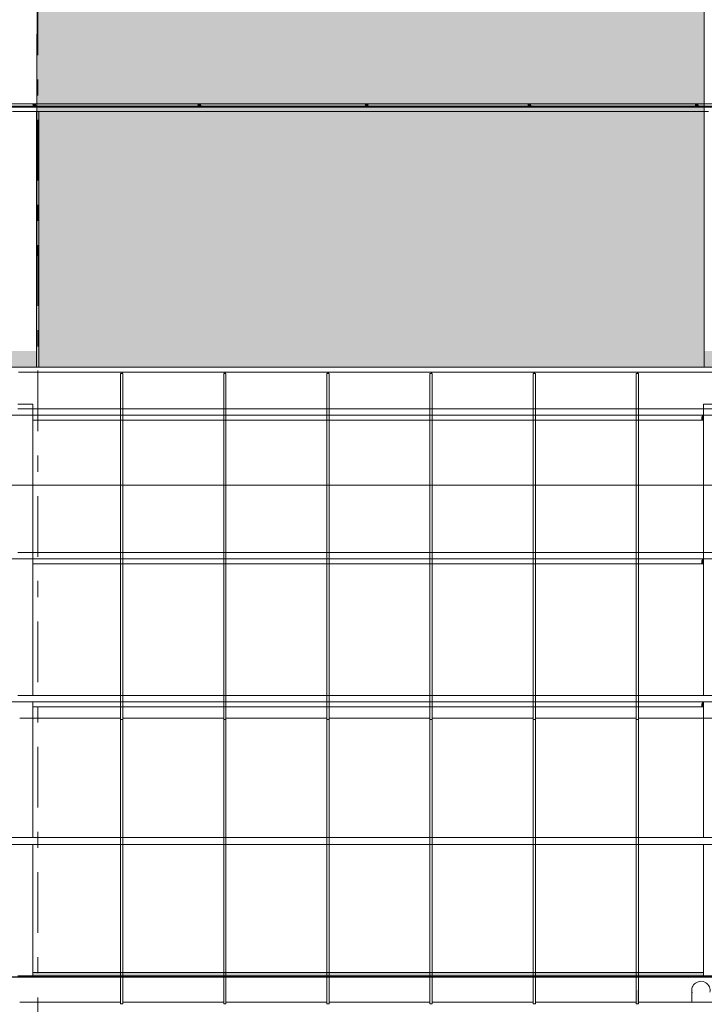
# Model space of a CAD drawing. Header units: millimetres. Extents: x 52659 to 1698020, y -10054 to 104697.
# Tile 290 of 363: x 291900 to 297873, y 20671 to 29259. Entities that reach past the tile are written whole.
import ezdxf

# ---------------------------------------------------------------- set-up
doc = ezdxf.new("R2010")
doc.units = ezdxf.units.MM
doc.header["$MEASUREMENT"] = 0
doc.linetypes.add('Tiretet', pattern=[1093.611073, 529.166651, -211.666656, 141.111112, -211.666656])
for name, color, linetype in [('00-00 JD', 7, 'Continuous'), ('02-06 Poutre.Construction', 7, 'Continuous'), ('05-02 Cotation 200ème 100ème.Cotations', 7, 'Continuous'), ('08-01 2D Dessin général.2D', 7, 'Continuous'), ('08-01 hachures', 7, 'Continuous'), ('A-FLOR-____-OTLN.Modèle IFC', 7, 'Continuous'), ('A-FLOR-HRAL-OTLN.Modèle IFC', 7, 'Continuous'), ('A-ROOF-____-OTLN.Modèle IFC', 7, 'Continuous'), ('S-BEAM-____-OTLN.Modèle IFC', 7, 'Continuous')]:
    doc.layers.add(name, color=color, linetype=linetype)
doc.styles.add('STYLE_GENERE_3', font='ARIALN.TTF')
doc.dimstyles.new('STYLE_GENERE__2', dxfattribs={"dimtxt": 200, "dimasz": 95, "dimexe": 0.18, "dimexo": 100, "dimgap": 0, "dimtad": 0, "dimlfac": 0.001, "dimzin": 0, "dimdsep": 46, "dimtxsty": 'STYLE_GENERE_3', "dimblk": 'ARROWHEAD_6', "dimblk1": 'ARROWHEAD_6', "dimblk2": 'ARROWHEAD_6', "dimcen": 0.09, "dimclrd": 7, "dimclre": 7, "dimclrt": 7, "dimazin": 0, "dimtfac": 1, "dimtdec": 4, "dimtmove": 0, "dimatfit": 3, "dimfxl": 1, "dimtolj": 1, "dimtzin": 0, "dimarcsym": 0})
doc.dimstyles.new('STYLE_GENERE__5', dxfattribs={"dimtxt": 200, "dimasz": 95, "dimexe": 0.18, "dimexo": 100, "dimgap": 0, "dimtad": 0, "dimtih": 1, "dimtoh": 1, "dimlfac": 0.001, "dimzin": 0, "dimdsep": 46, "dimtxsty": 'STYLE_GENERE_3', "dimblk": 'ARROWHEAD_6', "dimblk1": 'ARROWHEAD_6', "dimblk2": 'ARROWHEAD_6', "dimcen": 0.09, "dimclrd": 7, "dimclre": 7, "dimclrt": 7, "dimazin": 0, "dimtfac": 1, "dimtdec": 4, "dimtmove": 0, "dimatfit": 3, "dimfxl": 1, "dimtolj": 1, "dimtzin": 0, "dimarcsym": 0})

# ---------------------------------------------------------------- blocks, each defined once
blk = doc.blocks.new('*D844', base_point=(261781.6, 40089))
at = {"layer": '05-02 Cotation 200ème 100ème.Cotations', "color": 7, "linetype": 'Continuous', "lineweight": 25, "transparency": 16777216}
for p, q in [((267521.6, 25250.2), (267421.6, 25150.2)), ((347674.3, 25150.2), (347774.3, 25250.2))]:
    blk.add_line(p, q, dxfattribs=at)
at = {"layer": '05-02 Cotation 200ème 100ème.Cotations', "color": 7, "linetype": 'Continuous', "lineweight": 13, "transparency": 16777216}
for p, q in [((267471.6, 25106.5), (267471.6, 25294)), ((347724.3, 25106.5), (347724.3, 25294)), ((267471.6, 25200.2), (307285.1, 25200.2)), ((307910.8, 25200.2), (347724.3, 25200.2)), ((347724.3, 25200.2), (347799.3, 25200.2))]:
    blk.add_line(p, q, dxfattribs=at)
at = {"layer": '05-02 Cotation 200ème 100ème.Cotations', "color": 7, "lineweight": 9, "transparency": 16777216, "insert": (307309.9, 25100.2), "char_height": 200, "attachment_point": 7, "style": 'STYLE_GENERE_3'}
blk.add_mtext('\\A1;80,25', dxfattribs=at)
blk = doc.blocks.new('ARROWHEAD_6')
at = {"color": 0, "linetype": 'Continuous', "lineweight": 0}
for p, q in [((0, 0), (-1, 0)), ((-0.5, -0.5), (0.5, 0.5))]:
    blk.add_line(p, q, dxfattribs=at)
blk = doc.blocks.new('*D868', base_point=(261781.6, 40089))
at = {"layer": '05-02 Cotation 200ème 100ème.Cotations', "color": 7, "linetype": 'Continuous', "lineweight": 13, "transparency": 16777216}
for p, q in [((298781.6, 30599), (298594.1, 30599)), ((298687.8, 28663), (298687.8, 30599)), ((298687.8, 26229.2), (298687.8, 28165.2)), ((298781.6, 26229.2), (298594.1, 26229.2))]:
    blk.add_line(p, q, dxfattribs=at)
at = {"layer": '05-02 Cotation 200ème 100ème.Cotations', "color": 7, "linetype": 'Continuous', "lineweight": 25, "transparency": 16777216}
for p, q in [((298637.8, 30649), (298737.8, 30549)), ((298637.8, 26279.2), (298737.8, 26179.2))]:
    blk.add_line(p, q, dxfattribs=at)
at = {"layer": '05-02 Cotation 200ème 100ème.Cotations', "color": 7, "lineweight": 9, "transparency": 16777216, "char_height": 200, "attachment_point": 7, "rotation": 90, "style": 'STYLE_GENERE_3'}
for s, insert in [('\\A1;0,30', (298644.9, 30113.9)), ('\\A1;4,37', (298787.8, 28190.1))]:
    blk.add_mtext(s, dxfattribs=dict(at, insert=insert))
blk = doc.blocks.new('*D879', base_point=(261781.6, 40089))
at = {"layer": '05-02 Cotation 200ème 100ème.Cotations', "color": 7, "linetype": 'Continuous', "lineweight": 25, "transparency": 16777216}
for p, q in [((262121.6, 38651), (262021.6, 38551)), ((291946.6, 38651), (291846.6, 38551))]:
    blk.add_line(p, q, dxfattribs=at)
at = {"layer": '05-02 Cotation 200ème 100ème.Cotations', "color": 7, "linetype": 'Continuous', "lineweight": 13, "transparency": 16777216}
for p, q in [((262071.6, 38507.3), (262071.6, 38694.8)), ((291896.6, 38507.3), (291896.6, 38694.8)), ((262071.6, 38601), (276671.2, 38601)), ((277297, 38601), (291896.6, 38601))]:
    blk.add_line(p, q, dxfattribs=at)
at = {"layer": '05-02 Cotation 200ème 100ème.Cotations', "color": 7, "lineweight": 9, "transparency": 16777216, "char_height": 200, "attachment_point": 7, "style": 'STYLE_GENERE_3'}
for s, insert in [('\\A1;0,15', (291747.6, 38771)), ('\\A1;29,83', (276696.1, 38501))]:
    blk.add_mtext(s, dxfattribs=dict(at, insert=insert))
blk = doc.blocks.new('*D880', base_point=(261781.6, 40089))
at = {"layer": '05-02 Cotation 200ème 100ème.Cotations', "color": 7, "linetype": 'Continuous', "lineweight": 25, "transparency": 16777216}
for p, q in [((291946.6, 38651), (291846.6, 38551)), ((292096.6, 38651), (291996.6, 38551))]:
    blk.add_line(p, q, dxfattribs=at)
at = {"layer": '05-02 Cotation 200ème 100ème.Cotations', "color": 7, "linetype": 'Continuous', "lineweight": 13, "transparency": 16777216}
for p, q in [((291896.6, 38507.3), (291896.6, 38694.8)), ((292046.6, 38507.3), (292046.6, 38694.8)), ((291896.6, 38601), (292046.6, 38601))]:
    blk.add_line(p, q, dxfattribs=at)
blk = doc.blocks.new('*D895', base_point=(261781.6, 40089))
at = {"layer": '05-02 Cotation 200ème 100ème.Cotations', "color": 7, "linetype": 'Continuous', "lineweight": 13, "transparency": 16777216}
for p, q in [((291588.9, 26229.2), (291401.4, 26229.2)), ((291495.1, 23671.5), (291495.1, 26229.2)), ((291495.1, 20616.1), (291495.1, 23173.8)), ((291588.9, 20616.1), (291401.4, 20616.1))]:
    blk.add_line(p, q, dxfattribs=at)
at = {"layer": '05-02 Cotation 200ème 100ème.Cotations', "color": 7, "linetype": 'Continuous', "lineweight": 25, "transparency": 16777216}
for p, q in [((291445.1, 26279.2), (291545.1, 26179.2)), ((291445.1, 20666.1), (291545.1, 20566.1))]:
    blk.add_line(p, q, dxfattribs=at)
at = {"layer": '05-02 Cotation 200ème 100ème.Cotations', "color": 7, "lineweight": 9, "transparency": 16777216, "insert": (291595.1, 23198.6), "char_height": 200, "attachment_point": 7, "rotation": 90, "style": 'STYLE_GENERE_3'}
blk.add_mtext('\\A1;5,61', dxfattribs=at)
blk = doc.blocks.new('*D896', base_point=(261781.6, 40089))
at = {"layer": '05-02 Cotation 200ème 100ème.Cotations', "color": 7, "linetype": 'Continuous', "lineweight": 25, "transparency": 16777216}
for p, q in [((291545.1, 39749), (291445.1, 39849)), ((291445.1, 26279.2), (291545.1, 26179.2))]:
    blk.add_line(p, q, dxfattribs=at)
at = {"layer": '05-02 Cotation 200ème 100ème.Cotations', "color": 7, "linetype": 'Continuous', "lineweight": 13, "transparency": 16777216}
for p, q in [((291495.1, 39799), (291495.1, 39874)), ((291588.9, 39799), (291401.4, 39799)), ((291495.1, 33327), (291495.1, 39799)), ((291495.1, 26229.2), (291495.1, 32701.2)), ((291588.9, 26229.2), (291401.4, 26229.2))]:
    blk.add_line(p, q, dxfattribs=at)
at = {"layer": '05-02 Cotation 200ème 100ème.Cotations', "color": 7, "lineweight": 9, "transparency": 16777216, "insert": (291595.1, 32726.1), "char_height": 200, "attachment_point": 7, "rotation": 90, "style": 'STYLE_GENERE_3'}
blk.add_mtext('\\A1;13,57', dxfattribs=at)

msp = doc.modelspace()

# ---------------------------------------------------------------- hatches: boundary and pattern name
at = {"layer": '02-06 Poutre.Construction', "linetype": 'Continuous', "lineweight": 0, "true_color": 0xbfbfbf}
for points in [[(292776.347, 23168.223), (292779.78, 23168.223), (292779.78, 26171.975), (292789.78, 26171.975), (292789.78, 26184.777), (292776.345, 26184.777), (292776.345, 23168.582)], [(292789.78, 26171.975), (292798.593, 26171.975), (292796.406, 26184.777), (292789.78, 26184.777)], [(293676.347, 23168.223), (293679.78, 23168.223), (293679.78, 26171.975), (293689.78, 26171.975), (293689.78, 26184.777), (293676.345, 26184.777), (293676.345, 23168.582)], [(293689.78, 26171.975), (293698.593, 26171.975), (293696.406, 26184.777), (293689.78, 26184.777)], [(294576.347, 23168.223), (294579.78, 23168.223), (294579.78, 26171.975), (294589.78, 26171.975), (294589.78, 26184.777), (294576.345, 26184.777), (294576.345, 23168.582)], [(294589.78, 26171.975), (294598.593, 26171.975), (294596.406, 26184.777), (294589.78, 26184.777)], [(295476.347, 23168.223), (295479.78, 23168.223), (295479.78, 26171.975), (295489.78, 26171.975), (295489.78, 26184.777), (295476.345, 26184.777), (295476.345, 23168.582)], [(295489.78, 26184.777), (295489.78, 26171.975), (295498.593, 26171.975), (295496.406, 26184.777)], [(296376.347, 23168.223), (296379.78, 23168.223), (296379.78, 26171.976), (296389.78, 26171.975), (296389.78, 26184.777), (296376.345, 26184.777), (296376.345, 23168.582)], [(296389.78, 26184.777), (296389.78, 26171.975), (296398.592, 26171.975), (296396.406, 26184.777)], [(297276.347, 23168.223), (297279.78, 23168.223), (297279.78, 26171.975), (297289.78, 26171.975), (297289.78, 26184.777), (297276.345, 26184.777), (297276.345, 23168.582)], [(297289.78, 26184.777), (297289.78, 26171.975), (297298.593, 26171.975), (297296.406, 26184.777)], [(292776.349, 23016.643), (292779.78, 23016.643), (292779.78, 23168.223), (292776.347, 23168.223), (292776.347, 23016.995)], [(293676.349, 23016.643), (293679.78, 23016.643), (293679.78, 23168.223), (293676.347, 23168.223), (293676.347, 23016.995)], [(294576.349, 23016.643), (294579.78, 23016.643), (294579.78, 23168.223), (294576.347, 23168.223), (294576.347, 23016.995)], [(295476.349, 23016.643), (295479.78, 23016.643), (295479.78, 23168.223), (295476.347, 23168.223), (295476.347, 23016.995)], [(296376.347, 23016.995), (296376.349, 23016.643), (296379.78, 23016.643), (296379.78, 23168.223), (296376.347, 23168.223)], [(297276.349, 23016.643), (297279.78, 23016.643), (297279.78, 23168.223), (297276.347, 23168.223), (297276.347, 23016.995)], [(292776.351, 22863.144), (292779.78, 22863.144), (292779.78, 23016.643), (292776.349, 23016.643), (292776.349, 22863.487)], [(293676.351, 22863.144), (293679.78, 22863.144), (293679.78, 23016.643), (293676.349, 23016.643), (293676.349, 22863.487)], [(294576.351, 22863.144), (294579.78, 22863.144), (294579.78, 23016.643), (294576.349, 23016.643), (294576.349, 22863.487)], [(295476.351, 22863.144), (295479.78, 22863.144), (295479.78, 23016.643), (295476.349, 23016.643), (295476.349, 22863.487)], [(296376.349, 22863.487), (296376.351, 22863.144), (296379.78, 22863.144), (296379.78, 23016.643), (296376.349, 23016.643)], [(297276.351, 22863.144), (297279.78, 22863.144), (297279.78, 23016.643), (297276.349, 23016.643), (297276.349, 22863.487)], [(292776.351, 22708.37), (292776.353, 22708.037), (292779.78, 22708.037), (292779.78, 22854.271), (292779.78, 22863.144), (292776.351, 22863.144)], [(293676.351, 22708.37), (293676.353, 22708.037), (293679.78, 22708.037), (293679.78, 22854.271), (293679.78, 22863.144), (293676.351, 22863.144)], [(294576.351, 22708.37), (294576.353, 22708.037), (294579.78, 22708.037), (294579.78, 22854.271), (294579.78, 22863.144), (294576.351, 22863.144)], [(295476.351, 22708.37), (295476.353, 22708.037), (295479.78, 22708.037), (295479.78, 22854.271), (295479.78, 22863.144), (295476.351, 22863.144)], [(296376.351, 22708.37), (296376.353, 22708.037), (296379.78, 22708.037), (296379.78, 22854.271), (296379.78, 22863.144), (296376.351, 22863.144)], [(297276.351, 22708.37), (297276.353, 22708.037), (297279.78, 22708.037), (297279.78, 22854.271), (297279.78, 22863.144), (297276.351, 22863.144)], [(292776.353, 22551.958), (292776.355, 22551.633), (292779.78, 22551.633), (292779.78, 22708.037), (292776.353, 22708.037)], [(293676.353, 22551.958), (293676.355, 22551.633), (293679.78, 22551.633), (293679.78, 22708.037), (293676.353, 22708.037)], [(294576.353, 22551.958), (294576.355, 22551.633), (294579.78, 22551.633), (294579.78, 22708.037), (294576.353, 22708.037)], [(295476.353, 22551.958), (295476.355, 22551.633), (295479.78, 22551.633), (295479.78, 22708.037), (295476.353, 22708.037)], [(296376.353, 22551.958), (296376.355, 22551.633), (296379.78, 22551.633), (296379.78, 22708.037), (296376.353, 22708.037)], [(297276.353, 22551.958), (297276.355, 22551.633), (297279.78, 22551.633), (297279.78, 22708.037), (297276.353, 22708.037)], [(292776.355, 22394.567), (292776.357, 22394.249), (292779.78, 22394.249), (292779.78, 22551.633), (292776.355, 22551.633)], [(293676.357, 22394.249), (293679.78, 22394.249), (293679.78, 22551.633), (293676.355, 22551.633), (293676.355, 22394.567)], [(294576.355, 22394.567), (294576.357, 22394.249), (294579.78, 22394.249), (294579.78, 22551.633), (294576.355, 22551.633)], [(295476.355, 22394.567), (295476.357, 22394.249), (295479.78, 22394.249), (295479.78, 22551.633), (295476.355, 22551.633)], [(296376.355, 22394.567), (296376.357, 22394.249), (296379.78, 22394.249), (296379.78, 22551.633), (296376.355, 22551.633)], [(297276.357, 22394.249), (297279.78, 22394.249), (297279.78, 22551.633), (297276.355, 22551.633), (297276.355, 22394.567)], [(292776.357, 22236.514), (292776.359, 22236.203), (292779.78, 22236.203), (292779.78, 22394.249), (292776.357, 22394.249)], [(293676.357, 22236.514), (293676.359, 22236.203), (293679.78, 22236.203), (293679.78, 22394.249), (293676.357, 22394.249)], [(294576.357, 22236.514), (294576.359, 22236.203), (294579.78, 22236.203), (294579.78, 22394.249), (294576.357, 22394.249)], [(295476.357, 22236.514), (295476.359, 22236.203), (295479.78, 22236.203), (295479.78, 22394.249), (295476.357, 22394.249)], [(296376.357, 22236.514), (296376.359, 22236.203), (296379.78, 22236.203), (296379.78, 22394.249), (296376.357, 22394.249)], [(297276.357, 22236.514), (297276.359, 22236.203), (297279.78, 22236.203), (297279.78, 22394.249), (297276.357, 22394.249)], [(292776.359, 22078.118), (292776.361, 22077.814), (292779.78, 22077.814), (292779.78, 22236.203), (292776.359, 22236.203)], [(293676.359, 22078.118), (293676.361, 22077.814), (293679.78, 22077.814), (293679.78, 22236.203), (293676.359, 22236.203)], [(294576.359, 22078.118), (294576.361, 22077.814), (294579.78, 22077.814), (294579.78, 22236.203), (294576.359, 22236.203)], [(295476.359, 22078.118), (295476.361, 22077.814), (295479.78, 22077.814), (295479.78, 22236.203), (295476.359, 22236.203)], [(296376.359, 22078.118), (296376.361, 22077.814), (296379.78, 22077.814), (296379.78, 22236.203), (296376.359, 22236.203)], [(297276.359, 22078.118), (297276.361, 22077.814), (297279.78, 22077.814), (297279.78, 22236.203), (297276.359, 22236.203)], [(292776.361, 21919.698), (292776.363, 21919.401), (292779.78, 21919.401), (292779.78, 22077.814), (292776.361, 22077.814)], [(293676.361, 21919.698), (293676.363, 21919.401), (293679.78, 21919.401), (293679.78, 22077.814), (293676.361, 22077.814)], [(294576.361, 21919.698), (294576.363, 21919.401), (294579.78, 21919.401), (294579.78, 22077.814), (294576.361, 22077.814)], [(295476.361, 21919.698), (295476.363, 21919.401), (295479.78, 21919.401), (295479.78, 22077.814), (295476.361, 22077.814)], [(296376.361, 21919.698), (296376.363, 21919.401), (296379.78, 21919.401), (296379.78, 22077.814), (296376.361, 22077.814)], [(297276.361, 21919.698), (297276.363, 21919.401), (297279.78, 21919.401), (297279.78, 22077.814), (297276.361, 22077.814)], [(292776.363, 21761.575), (292776.364, 21761.285), (292779.78, 21761.285), (292779.78, 21919.401), (292776.363, 21919.401)], [(293676.363, 21761.575), (293676.364, 21761.285), (293679.78, 21761.285), (293679.78, 21919.401), (293676.363, 21919.401)], [(294576.363, 21761.575), (294576.364, 21761.285), (294579.78, 21761.285), (294579.78, 21919.401), (294576.363, 21919.401)], [(295476.363, 21761.575), (295476.364, 21761.285), (295479.78, 21761.285), (295479.78, 21919.401), (295476.363, 21919.401)], [(296376.363, 21761.575), (296376.364, 21761.285), (296379.78, 21761.285), (296379.78, 21919.401), (296376.363, 21919.401)], [(297276.363, 21761.575), (297276.364, 21761.285), (297279.78, 21761.285), (297279.78, 21919.401), (297276.363, 21919.401)], [(292776.364, 21604.068), (292776.366, 21603.784), (292779.78, 21603.784), (292779.78, 21761.285), (292776.364, 21761.285)], [(293676.366, 21603.784), (293679.78, 21603.784), (293679.78, 21761.285), (293676.364, 21761.285), (293676.364, 21604.068)], [(294576.364, 21604.068), (294576.366, 21603.784), (294579.78, 21603.784), (294579.78, 21761.285), (294576.364, 21761.285)], [(295476.366, 21603.784), (295479.78, 21603.784), (295479.78, 21761.285), (295476.364, 21761.285), (295476.364, 21604.068)], [(296376.364, 21604.068), (296376.366, 21603.784), (296379.78, 21603.784), (296379.78, 21761.285), (296376.364, 21761.285)], [(297276.366, 21603.784), (297279.78, 21603.784), (297279.78, 21761.285), (297276.364, 21761.285), (297276.364, 21604.068)], [(292776.366, 21447.494), (292776.367, 21447.216), (292779.78, 21447.216), (292779.78, 21603.784), (292776.366, 21603.784)], [(293676.366, 21447.494), (293676.367, 21447.216), (293679.78, 21447.216), (293679.78, 21603.784), (293676.366, 21603.784)], [(294576.366, 21447.494), (294576.367, 21447.216), (294579.78, 21447.216), (294579.78, 21603.784), (294576.366, 21603.784)], [(295476.366, 21447.494), (295476.367, 21447.216), (295479.78, 21447.216), (295479.78, 21603.784), (295476.366, 21603.784)], [(296376.366, 21447.494), (296376.367, 21447.216), (296379.78, 21447.216), (296379.78, 21603.784), (296376.366, 21603.784)], [(297276.366, 21447.494), (297276.367, 21447.216), (297279.78, 21447.216), (297279.78, 21603.784), (297276.366, 21603.784)], [(292776.367, 21292.17), (292776.369, 21291.897), (292779.78, 21291.897), (292779.78, 21447.216), (292776.367, 21447.216)], [(293676.367, 21292.17), (293676.369, 21291.897), (293679.78, 21291.897), (293679.78, 21447.216), (293676.367, 21447.216)], [(294576.367, 21292.17), (294576.369, 21291.897), (294579.78, 21291.897), (294579.78, 21447.216), (294576.367, 21447.216)], [(295476.367, 21292.17), (295476.369, 21291.897), (295479.78, 21291.897), (295479.78, 21447.216), (295476.367, 21447.216)], [(296376.367, 21292.17), (296376.369, 21291.897), (296379.78, 21291.897), (296379.78, 21447.216), (296376.367, 21447.216)], [(297276.367, 21292.17), (297276.369, 21291.897), (297279.78, 21291.897), (297279.78, 21447.216), (297276.367, 21447.216)], [(292776.369, 21138.409), (292776.37, 21138.142), (292779.78, 21138.142), (292779.78, 21291.897), (292776.369, 21291.897)], [(293676.369, 21138.409), (293676.37, 21138.142), (293679.78, 21138.142), (293679.78, 21291.897), (293676.369, 21291.897)], [(294576.369, 21138.409), (294576.37, 21138.142), (294579.78, 21138.142), (294579.78, 21291.897), (294576.369, 21291.897)], [(295476.369, 21138.409), (295476.37, 21138.142), (295479.78, 21138.142), (295479.78, 21291.897), (295476.369, 21291.897)], [(296376.369, 21138.409), (296376.37, 21138.142), (296379.78, 21138.142), (296379.78, 21291.897), (296376.369, 21291.897)], [(297276.369, 21138.409), (297276.37, 21138.142), (297279.78, 21138.142), (297279.78, 21291.897), (297276.369, 21291.897)], [(292776.37, 20986.522), (292776.372, 20986.26), (292779.78, 20986.26), (292779.78, 21138.142), (292776.37, 21138.142)], [(293676.37, 20986.522), (293676.372, 20986.26), (293679.78, 20986.26), (293679.78, 21138.142), (293676.37, 21138.142)], [(294576.37, 20986.522), (294576.372, 20986.26), (294579.78, 20986.26), (294579.78, 21138.142), (294576.37, 21138.142)], [(295476.37, 20986.522), (295476.372, 20986.26), (295479.78, 20986.26), (295479.78, 21138.142), (295476.37, 21138.142)], [(296376.37, 20986.522), (296376.372, 20986.26), (296379.78, 20986.26), (296379.78, 21138.142), (296376.37, 21138.142)], [(297276.37, 20986.522), (297276.372, 20986.26), (297279.78, 20986.26), (297279.78, 21138.142), (297276.37, 21138.142)], [(292776.372, 20836.815), (292776.373, 20836.558), (292779.78, 20836.558), (292779.78, 20986.26), (292776.372, 20986.26)], [(293676.372, 20836.815), (293676.373, 20836.558), (293679.78, 20836.558), (293679.78, 20986.26), (293676.372, 20986.26)], [(294576.372, 20836.815), (294576.373, 20836.558), (294579.78, 20836.558), (294579.78, 20986.26), (294576.372, 20986.26)], [(295476.372, 20836.815), (295476.373, 20836.558), (295479.78, 20836.558), (295479.78, 20986.26), (295476.372, 20986.26)], [(296376.372, 20836.815), (296376.373, 20836.558), (296379.78, 20836.558), (296379.78, 20986.26), (296376.372, 20986.26)], [(297276.372, 20836.815), (297276.373, 20836.558), (297279.78, 20836.558), (297279.78, 20986.26), (297276.372, 20986.26)], [(292776.373, 20836.558), (292776.373, 20689.589), (292779.78, 20689.339), (292779.78, 20836.558)], [(293676.373, 20836.558), (293676.373, 20689.589), (293679.78, 20689.339), (293679.78, 20836.558)], [(294576.373, 20836.558), (294576.373, 20689.589), (294579.78, 20689.339), (294579.78, 20836.558)], [(295476.373, 20836.558), (295476.373, 20689.589), (295479.78, 20689.339), (295479.78, 20836.558)], [(296376.373, 20836.558), (296376.373, 20689.589), (296379.78, 20689.339), (296379.78, 20836.558)], [(297279.78, 20676.537), (297299.78, 20676.537), (297299.78, 20794.66), (297279.78, 20795.861)]]:
    msp.add_hatch(color=9, dxfattribs=at).paths.add_polyline_path(points)
at = {"layer": '08-01 hachures', "linetype": 'Continuous', "lineweight": 0, "true_color": 0x5d5d5d}
h = msp.add_hatch(dxfattribs=at)
h.set_pattern_fill('CROSS_225_29_0002', color=251, style=0, pattern_type=2)
h.set_pattern_definition([(360, (261781.56, 40089.01), (127, 127), [63.5, -190.5]), (90, (261813.31, 40057.26), (-126.99996, 127.00004), [63.5, -190.5])])
h.paths.add_polyline_path([(292067.854, 39799.012), (297871.556, 39799.012), (297871.556, 26229.221), (292046.616, 26229.221)])
h.paths.add_polyline_path([(292710.317, 34278.427), (294110.317, 34278.427), (294110.317, 32856.94), (292710.317, 32856.94)], flags=0)
h.paths.add_polyline_path([(295713.432, 34241.99), (297113.432, 34241.99), (297113.432, 32856.94), (295713.432, 32856.94)], flags=0)
at = {"layer": 'A-FLOR-____-OTLN.Modèle IFC', "linetype": 'Continuous', "lineweight": 0, "true_color": 0xbfbfbf}
for points in [[(292040.564, 28524.273), (292010.059, 28524.273), (292015.28, 28504.273), (292045.785, 28504.273)], [(293450.059, 28524.273), (293455.28, 28504.273), (293485.785, 28504.273), (293480.564, 28524.273)], [(294940.564, 28524.273), (294910.059, 28524.273), (294915.28, 28504.273), (294945.785, 28504.273)], [(296360.564, 28524.273), (296330.059, 28524.273), (296335.28, 28504.273), (296365.785, 28504.273)], [(297790.059, 28524.273), (297795.28, 28504.273), (297825.785, 28504.273), (297820.564, 28524.273)]]:
    msp.add_hatch(color=9, dxfattribs=at).paths.add_polyline_path(points)
at = {"layer": 'A-FLOR-HRAL-OTLN.Modèle IFC', "linetype": 'Continuous', "lineweight": 0, "true_color": 0xbfbfbf}
for points in [[(292027.552, 28497.504), (292027.552, 28497.064), (292047.552, 28497.078), (292047.552, 28497.504)], [(293467.552, 28497.174), (293487.552, 28497.178), (293487.552, 28497.504), (293467.552, 28497.504)], [(294840.355, 28496.032), (294764.607, 28493.637), (294884.796, 28496.227)], [(294927.552, 28497.504), (294927.552, 28497.18), (294947.552, 28497.178), (294947.552, 28497.504)], [(296347.552, 28497.504), (296347.552, 28497.134), (296367.552, 28497.133), (296367.552, 28497.504)], [(297049.765, 28496.372), (297122.808, 28493.764), (297107.324, 28496.089)], [(297807.552, 28497.139), (297827.552, 28497.154), (297827.552, 28497.504), (297807.552, 28497.504)]]:
    msp.add_hatch(color=9, dxfattribs=at).paths.add_polyline_path(points)
at = {"layer": 'A-ROOF-____-OTLN.Modèle IFC', "linetype": 'Continuous', "lineweight": 0, "true_color": 0xbfbfbf}
msp.add_hatch(color=9, dxfattribs=at).paths.add_polyline_path([(279856.246, 26269.012), (280371.556, 26269.012), (280371.556, 26229.221), (320606.616, 26229.221), (320606.616, 28457.26), (320587.552, 28457.26), (320587.552, 28457.301), (320571.782, 28457.312), (320572.007, 26368.242), (279856.246, 26368.242)])
at = {"layer": 'S-BEAM-____-OTLN.Modèle IFC', "linetype": 'Continuous', "lineweight": 0, "true_color": 0xbfbfbf}
for points in [[(291884.741, 25866.222), (291884.741, 25866.188), (292014.741, 25866.188), (292014.741, 25866.222)], [(297867.241, 25866.222), (297867.241, 25866.188), (297997.241, 25866.188), (297997.241, 25866.222)], [(297845.096, 25764.965), (297867.241, 25764.965), (297867.241, 25768.221), (297846.717, 25768.221)], [(297846.717, 25791.859), (297867.241, 25791.859), (297867.241, 25806.202), (297853.859, 25806.202)], [(297846.717, 25768.221), (297867.241, 25768.221), (297867.241, 25791.859), (297846.717, 25791.859)], [(297867.241, 25809.44), (297865.629, 25806.202), (297867.241, 25806.202)], [(291884.741, 24613.246), (292014.741, 24613.246), (292014.741, 24613.279), (291884.741, 24613.279)], [(297867.241, 24613.246), (297997.241, 24613.246), (297997.241, 24613.279), (297867.241, 24613.279)], [(297846.717, 24538.916), (297867.241, 24538.916), (297867.241, 24553.259), (297853.859, 24553.259)], [(297846.717, 24515.278), (297867.241, 24515.278), (297867.241, 24538.916), (297846.717, 24538.916)], [(297867.241, 24556.497), (297865.629, 24553.259), (297867.241, 24553.259)], [(297847.673, 23292.568), (297867.241, 23292.568), (297867.241, 23305.473), (297854.071, 23305.473)], [(297847.786, 23268.833), (297867.241, 23268.833), (297867.241, 23292.568), (297847.673, 23292.568)], [(297865.953, 23305.473), (297867.241, 23305.473), (297867.241, 23308.07)], [(297846.229, 23265.693), (297867.241, 23265.693), (297867.241, 23268.833), (297847.786, 23268.833)], [(291884.741, 22128), (291884.741, 22127.498), (292014.741, 22127.498), (292014.741, 22128)], [(297867.241, 22127.498), (297997.241, 22127.498), (297997.241, 22128), (297867.241, 22128)], [(267621.556, 20920.959), (267621.556, 20910.758), (348905.915, 20910.758), (348905.915, 20911.152), (267939.741, 20911.152), (267939.741, 20919.339), (267874.741, 20919.339), (267874.741, 20920.959)], [(267621.556, 20907.834), (348905.915, 20907.834), (348905.915, 20910.758), (267621.556, 20910.758)], [(297867.241, 20947.79), (292014.741, 20947.79), (292014.741, 20944.866), (297867.241, 20944.866)], [(297867.241, 20944.866), (292014.741, 20944.866), (292014.741, 20920.959), (297867.241, 20920.959)], [(297867.241, 20920.959), (292014.741, 20920.959), (292014.741, 20919.339), (297867.241, 20919.339)]]:
    msp.add_hatch(color=9, dxfattribs=at).paths.add_polyline_path(points)

# ---------------------------------------------------------------- linework, layer by layer
at = {"layer": '00-00 JD', "color": 7, "linetype": 'Tiretet', "lineweight": 18}
msp.add_line((292057.504, 42602.514), (292057.504, 5793.676), dxfattribs=at)
at = {"layer": '02-06 Poutre.Construction', "color": 7, "linetype": 'Continuous', "lineweight": 9}
for p, q in [((291889.78, 26184.777), (292789.78, 26184.777)), ((292779.78, 26171.975), (292799.78, 26171.975)), ((292779.78, 26171.975), (292779.78, 23155.422)), ((292789.78, 26184.777), (293689.78, 26184.777)), ((292799.78, 26171.975), (292799.78, 23155.422)), ((293679.78, 26171.975), (293699.78, 26171.975)), ((293679.78, 26171.975), (293679.78, 23155.422)), ((293689.78, 26184.777), (294589.78, 26184.777)), ((293689.78, 26184.777), (293689.78, 26171.975)), ((293699.78, 26171.975), (293699.78, 23155.422)), ((294579.78, 26171.975), (294599.78, 26171.975)), ((294579.78, 26171.975), (294579.78, 23155.422)), ((294589.78, 26184.777), (295489.78, 26184.777)), ((294589.78, 26184.777), (294589.78, 26171.975)), ((294599.78, 26171.975), (294599.78, 23155.422)), ((295479.78, 26171.975), (295499.78, 26171.975)), ((295479.78, 26171.975), (295479.78, 23155.422)), ((295489.78, 26184.777), (296389.78, 26184.777)), ((295499.78, 26171.975), (295499.78, 23155.422)), ((296379.78, 26171.975), (296399.78, 26171.975)), ((296379.78, 26171.975), (296379.78, 23155.422)), ((296389.78, 26184.777), (297289.78, 26184.777)), ((296389.78, 26184.777), (296389.78, 26171.975)), ((296399.78, 26171.975), (296399.78, 23155.422)), ((297279.78, 26171.975), (297299.78, 26171.975)), ((297279.78, 26171.975), (297279.78, 23155.422)), ((297289.78, 26184.777), (298189.78, 26184.777)), ((297289.78, 26184.777), (297289.78, 26171.975)), ((297299.78, 26171.975), (297299.78, 23155.422)), ((291899.78, 23168.223), (292779.78, 23168.223)), ((292779.78, 23155.422), (292799.78, 23155.422)), ((292779.78, 23155.422), (292779.78, 23003.842)), ((292799.78, 23168.223), (293679.78, 23168.223)), ((292799.78, 23155.422), (292799.78, 23003.842)), ((293679.78, 23155.422), (293699.78, 23155.422)), ((293679.78, 23155.422), (293679.78, 23003.842)), ((293699.78, 23168.223), (294579.78, 23168.223)), ((293699.78, 23155.422), (293699.78, 23003.842)), ((294579.78, 23155.422), (294599.78, 23155.422)), ((294579.78, 23155.422), (294579.78, 23003.842)), ((294599.78, 23168.223), (295479.78, 23168.223)), ((294599.78, 23155.422), (294599.78, 23003.842)), ((295479.78, 23155.422), (295499.78, 23155.422)), ((295479.78, 23155.422), (295479.78, 23003.842)), ((295499.78, 23168.223), (296379.78, 23168.223)), ((295499.78, 23155.422), (295499.78, 23003.842)), ((296379.78, 23155.422), (296399.78, 23155.422)), ((296379.78, 23155.422), (296379.78, 23003.842)), ((296399.78, 23168.223), (297279.78, 23168.223)), ((296399.78, 23155.422), (296399.78, 23003.842)), ((297279.78, 23155.422), (297299.78, 23155.422)), ((297279.78, 23155.422), (297279.78, 23003.842)), ((297299.78, 23168.223), (298179.78, 23168.223)), ((297299.78, 23155.422), (297299.78, 23003.842)), ((292779.78, 23003.842), (292779.78, 22850.343)), ((292799.78, 23003.842), (292799.78, 22850.343)), ((293679.78, 23003.842), (293679.78, 22850.343)), ((293699.78, 23003.842), (293699.78, 22850.343)), ((294579.78, 23003.842), (294579.78, 22850.343)), ((294599.78, 23003.842), (294599.78, 22850.343)), ((295479.78, 23003.842), (295479.78, 22850.343)), ((295499.78, 23003.842), (295499.78, 22850.343)), ((296379.78, 23003.842), (296379.78, 22850.343)), ((296399.78, 23003.842), (296399.78, 22850.343)), ((297279.78, 23003.842), (297279.78, 22850.343)), ((297299.78, 23003.842), (297299.78, 22850.343)), ((292779.78, 22850.343), (292779.78, 22695.235)), ((292799.78, 22850.343), (292799.78, 22695.235)), ((293679.78, 22850.343), (293679.78, 22695.235)), ((293699.78, 22850.343), (293699.78, 22695.235)), ((294579.78, 22850.343), (294579.78, 22695.235)), ((294599.78, 22850.343), (294599.78, 22695.235)), ((295479.78, 22850.343), (295479.78, 22695.235)), ((295499.78, 22850.343), (295499.78, 22695.235)), ((296379.78, 22850.343), (296379.78, 22695.235)), ((296399.78, 22850.343), (296399.78, 22695.235)), ((297279.78, 22850.343), (297279.78, 22695.235)), ((297299.78, 22850.343), (297299.78, 22695.235)), ((292779.78, 22695.235), (292779.78, 22538.832)), ((292799.78, 22695.235), (292799.78, 22538.832)), ((293679.78, 22695.235), (293679.78, 22538.832)), ((293699.78, 22695.235), (293699.78, 22538.832)), ((294579.78, 22695.235), (294579.78, 22538.832)), ((294599.78, 22695.235), (294599.78, 22538.832)), ((295479.78, 22695.235), (295479.78, 22538.832)), ((295499.78, 22695.235), (295499.78, 22538.832)), ((296379.78, 22695.235), (296379.78, 22538.832)), ((296399.78, 22695.235), (296399.78, 22538.832)), ((297279.78, 22695.235), (297279.78, 22538.832)), ((297299.78, 22695.235), (297299.78, 22538.832)), ((292779.78, 22538.832), (292779.78, 22381.448)), ((292799.78, 22538.832), (292799.78, 22381.448)), ((293679.78, 22538.832), (293679.78, 22381.448)), ((293699.78, 22538.832), (293699.78, 22381.448)), ((294579.78, 22538.832), (294579.78, 22381.448)), ((294599.78, 22538.832), (294599.78, 22381.448)), ((295479.78, 22538.832), (295479.78, 22381.448)), ((295499.78, 22538.832), (295499.78, 22381.448)), ((296379.78, 22538.832), (296379.78, 22381.448)), ((296399.78, 22538.832), (296399.78, 22381.448)), ((297279.78, 22538.832), (297279.78, 22381.448)), ((297299.78, 22538.832), (297299.78, 22381.448)), ((292779.78, 22381.448), (292779.78, 22223.402)), ((292799.78, 22381.448), (292799.78, 22223.402)), ((293679.78, 22381.448), (293679.78, 22223.402)), ((293699.78, 22381.448), (293699.78, 22223.402)), ((294579.78, 22381.448), (294579.78, 22223.402)), ((294599.78, 22381.448), (294599.78, 22223.402)), ((295479.78, 22381.448), (295479.78, 22223.402)), ((295499.78, 22381.448), (295499.78, 22223.402)), ((296379.78, 22381.448), (296379.78, 22223.402)), ((296399.78, 22381.448), (296399.78, 22223.402)), ((297279.78, 22381.448), (297279.78, 22223.402)), ((297299.78, 22381.448), (297299.78, 22223.402)), ((292779.78, 22223.402), (292779.78, 22065.013)), ((292799.78, 22223.402), (292799.78, 22065.013)), ((293679.78, 22223.402), (293679.78, 22065.013)), ((293699.78, 22223.402), (293699.78, 22065.013)), ((294579.78, 22223.402), (294579.78, 22065.013)), ((294599.78, 22223.402), (294599.78, 22065.013)), ((295479.78, 22223.402), (295479.78, 22065.013)), ((295499.78, 22223.402), (295499.78, 22065.013)), ((296379.78, 22223.402), (296379.78, 22065.013)), ((296399.78, 22223.402), (296399.78, 22065.013)), ((297279.78, 22223.402), (297279.78, 22065.013)), ((297299.78, 22223.402), (297299.78, 22065.013)), ((292779.78, 22065.013), (292779.78, 21906.6)), ((292799.78, 22065.013), (292799.78, 21906.6)), ((293679.78, 22065.013), (293679.78, 21906.6)), ((293699.78, 22065.013), (293699.78, 21906.6)), ((294579.78, 22065.013), (294579.78, 21906.6)), ((294599.78, 22065.013), (294599.78, 21906.6)), ((295479.78, 22065.013), (295479.78, 21906.6)), ((295499.78, 22065.013), (295499.78, 21906.6)), ((296379.78, 22065.013), (296379.78, 21906.6)), ((296399.78, 22065.013), (296399.78, 21906.6)), ((297279.78, 22065.013), (297279.78, 21906.6)), ((297299.78, 22065.013), (297299.78, 21906.6)), ((292779.78, 21906.6), (292779.78, 21748.483)), ((292799.78, 21906.6), (292799.78, 21748.483)), ((293679.78, 21906.6), (293679.78, 21748.483)), ((293699.78, 21906.6), (293699.78, 21748.483)), ((294579.78, 21906.6), (294579.78, 21748.483)), ((294599.78, 21906.6), (294599.78, 21748.483)), ((295479.78, 21906.6), (295479.78, 21748.483)), ((295499.78, 21906.6), (295499.78, 21748.483)), ((296379.78, 21906.6), (296379.78, 21748.483)), ((296399.78, 21906.6), (296399.78, 21748.483)), ((297279.78, 21906.6), (297279.78, 21748.483)), ((297299.78, 21906.6), (297299.78, 21748.483)), ((292779.78, 21748.483), (292779.78, 21590.982)), ((292799.78, 21748.483), (292799.78, 21590.982)), ((293679.78, 21748.483), (293679.78, 21590.982)), ((293699.78, 21748.483), (293699.78, 21590.982)), ((294579.78, 21748.483), (294579.78, 21590.982)), ((294599.78, 21748.483), (294599.78, 21590.982)), ((295479.78, 21748.483), (295479.78, 21590.982)), ((295499.78, 21748.483), (295499.78, 21590.982)), ((296379.78, 21748.483), (296379.78, 21590.982)), ((296399.78, 21748.483), (296399.78, 21590.982)), ((297279.78, 21748.483), (297279.78, 21590.982)), ((297299.78, 21748.483), (297299.78, 21590.982)), ((292779.78, 21590.982), (292779.78, 21434.414)), ((292799.78, 21590.982), (292799.78, 21434.414)), ((293679.78, 21590.982), (293679.78, 21434.414)), ((293699.78, 21590.982), (293699.78, 21434.414)), ((294579.78, 21590.982), (294579.78, 21434.414)), ((294599.78, 21590.982), (294599.78, 21434.414)), ((295479.78, 21590.982), (295479.78, 21434.414)), ((295499.78, 21590.982), (295499.78, 21434.414)), ((296379.78, 21590.982), (296379.78, 21434.414)), ((296399.78, 21590.982), (296399.78, 21434.414)), ((297279.78, 21590.982), (297279.78, 21434.414)), ((297299.78, 21590.982), (297299.78, 21434.414)), ((292779.78, 21434.414), (292779.78, 21279.096)), ((292799.78, 21434.414), (292799.78, 21279.096)), ((293679.78, 21434.414), (293679.78, 21279.096)), ((293699.78, 21434.414), (293699.78, 21279.096)), ((294579.78, 21434.414), (294579.78, 21279.096)), ((294599.78, 21434.414), (294599.78, 21279.096)), ((295479.78, 21434.414), (295479.78, 21279.096)), ((295499.78, 21434.414), (295499.78, 21279.096)), ((296379.78, 21434.414), (296379.78, 21279.096)), ((296399.78, 21434.414), (296399.78, 21279.096)), ((297279.78, 21434.414), (297279.78, 21279.096)), ((297299.78, 21434.414), (297299.78, 21279.096)), ((292779.78, 21279.096), (292779.78, 21125.341)), ((292799.78, 21279.096), (292799.78, 21125.341)), ((293679.78, 21279.096), (293679.78, 21125.341)), ((293699.78, 21279.096), (293699.78, 21125.341)), ((294579.78, 21279.096), (294579.78, 21125.341)), ((294599.78, 21279.096), (294599.78, 21125.341)), ((295479.78, 21279.096), (295479.78, 21125.341)), ((295499.78, 21279.096), (295499.78, 21125.341)), ((296379.78, 21279.096), (296379.78, 21125.341)), ((296399.78, 21279.096), (296399.78, 21125.341)), ((297279.78, 21279.096), (297279.78, 21125.341)), ((297299.78, 21279.096), (297299.78, 21125.341)), ((292779.78, 21125.341), (292779.78, 20973.459)), ((292799.78, 21125.341), (292799.78, 20973.459)), ((293679.78, 21125.341), (293679.78, 20973.459)), ((293699.78, 21125.341), (293699.78, 20973.459)), ((294579.78, 21125.341), (294579.78, 20973.459)), ((294599.78, 21125.341), (294599.78, 20973.459)), ((295479.78, 21125.341), (295479.78, 20973.459)), ((295499.78, 21125.341), (295499.78, 20973.459)), ((296379.78, 21125.341), (296379.78, 20973.459)), ((296399.78, 21125.341), (296399.78, 20973.459)), ((297279.78, 21125.341), (297279.78, 20973.459)), ((297299.78, 21125.341), (297299.78, 20973.459)), ((292779.78, 20973.459), (292779.78, 20823.757)), ((292799.78, 20973.459), (292799.78, 20823.757)), ((293679.78, 20973.459), (293679.78, 20823.757)), ((293699.78, 20973.459), (293699.78, 20823.757)), ((294579.78, 20973.459), (294579.78, 20823.757)), ((294599.78, 20973.459), (294599.78, 20823.757)), ((295479.78, 20973.459), (295479.78, 20823.757)), ((295499.78, 20973.459), (295499.78, 20823.757)), ((296379.78, 20973.459), (296379.78, 20823.757)), ((296399.78, 20973.459), (296399.78, 20823.757)), ((297279.78, 20973.459), (297279.78, 20823.757)), ((297299.78, 20973.459), (297299.78, 20823.757)), ((292779.78, 20823.757), (292779.78, 20676.537)), ((292799.78, 20823.757), (292799.78, 20676.537)), ((293679.78, 20823.757), (293679.78, 20676.537)), ((293699.78, 20823.757), (293699.78, 20676.537)), ((294579.78, 20823.757), (294579.78, 20676.537)), ((294599.78, 20823.757), (294599.78, 20676.537)), ((295479.78, 20823.757), (295479.78, 20676.537)), ((295499.78, 20823.757), (295499.78, 20676.537)), ((296379.78, 20823.757), (296379.78, 20676.537)), ((296399.78, 20823.757), (296399.78, 20676.537)), ((297279.78, 20823.757), (297279.78, 20676.537)), ((297299.78, 20823.757), (297299.78, 20676.537)), ((291899.78, 20689.339), (292779.78, 20689.339)), ((292779.78, 20676.537), (292799.78, 20676.537)), ((292799.78, 20689.339), (293679.78, 20689.339)), ((293679.78, 20676.537), (293699.78, 20676.537)), ((293699.78, 20689.339), (294579.78, 20689.339)), ((294579.78, 20676.537), (294599.78, 20676.537)), ((294599.78, 20689.339), (295479.78, 20689.339)), ((295479.78, 20676.537), (295499.78, 20676.537)), ((295499.78, 20689.339), (296379.78, 20689.339)), ((296379.78, 20676.537), (296399.78, 20676.537)), ((296399.78, 20689.339), (297279.78, 20689.339)), ((297279.78, 20676.537), (297299.78, 20676.537)), ((297299.78, 20689.339), (298179.78, 20689.339))]:
    msp.add_line(p, q, dxfattribs=at)
at = {"layer": '08-01 2D Dessin général.2D', "color": 7, "linetype": 'Continuous', "lineweight": 9}
for p, q in [((292046.616, 28457.228), (292046.616, 26229.221)), ((292046.616, 28457.228), (292046.616, 26229.221)), ((292066.616, 28457.223), (292066.616, 26229.221)), ((292066.616, 28457.223), (292066.616, 26229.221))]:
    msp.add_line(p, q, dxfattribs=at)
at = {"layer": '08-01 2D Dessin général.2D', "color": 7, "linetype": 'Continuous', "lineweight": 18}
msp.add_line((297763.744, 20689.339), (297763.744, 20807.347), dxfattribs=at)
msp.add_line((297763.744, 20689.339), (297763.744, 20807.347), dxfattribs=at)
msp.add_arc((297843.744, 20791.85), 80, 348.8301504, 193.9137232, dxfattribs=at)
msp.add_arc((297843.744, 20791.85), 80, 348.8301504, 193.9137232, dxfattribs=at)
at = {"layer": '08-01 hachures', "color": 255, "linetype": 'Continuous', "lineweight": 0, "flags": 128}
msp.add_lwpolyline([(292067.854, 39799.012), (297871.556, 39799.012), (297871.556, 26229.221), (292046.616, 26229.221)], close=True, dxfattribs=at)
at = {"layer": 'A-FLOR-____-OTLN.Modèle IFC', "color": 7, "linetype": 'Continuous', "lineweight": 18}
for p, q in [((321181.457, 28524.273), (279461.457, 28524.273)), ((321181.457, 28504.273), (279461.457, 28504.273))]:
    msp.add_line(p, q, dxfattribs=at)
at = {"layer": 'A-FLOR-HRAL-OTLN.Modèle IFC', "color": 7, "linetype": 'Continuous', "lineweight": 18}
for p, q in [((291753.139, 28497.169), (292013.717, 28497.055)), ((291837.009, 28457.28), (292149.048, 28457.202)), ((292214.507, 28497.192), (292013.717, 28497.055)), ((292047.552, 28497.504), (292027.552, 28497.504)), ((292027.552, 28497.504), (292027.552, 28497.064)), ((292047.552, 28497.504), (292047.552, 28497.078)), ((292338.588, 28457.209), (292149.048, 28457.202)), ((292380.476, 28497.115), (292214.507, 28497.192)), ((292338.588, 28457.209), (292523.425, 28457.217)), ((292380.476, 28497.115), (292557.378, 28497.145)), ((292694.102, 28457.299), (292523.425, 28457.217)), ((292557.378, 28497.145), (292749.718, 28497.159)), ((292963.877, 28457.32), (292694.102, 28457.299)), ((292749.718, 28497.159), (292940.397, 28497.186)), ((292940.397, 28497.186), (293109.782, 28497.173)), ((292963.877, 28457.32), (293082.629, 28457.286)), ((293082.629, 28457.286), (293242.611, 28457.211)), ((293293.337, 28497.144), (293109.782, 28497.173)), ((293517.823, 28457.203), (293242.611, 28457.211)), ((293519.561, 28497.183), (293293.337, 28497.144)), ((293487.552, 28497.504), (293467.552, 28497.504)), ((293467.552, 28497.504), (293467.552, 28497.174)), ((293487.552, 28497.504), (293487.552, 28497.178)), ((293690.914, 28457.259), (293517.823, 28457.203)), ((293519.561, 28497.183), (293759.847, 28497.145)), ((293690.914, 28457.259), (293901.996, 28457.253)), ((294002.352, 28497.144), (293759.847, 28497.145)), ((293901.996, 28457.253), (294141.307, 28457.309)), ((294294.583, 28497.12), (294002.352, 28497.144)), ((294141.307, 28457.309), (294402.357, 28457.235)), ((294491.656, 28497.167), (294294.583, 28497.12)), ((294402.357, 28457.235), (294706.088, 28457.241)), ((294708.239, 28497.196), (294491.656, 28497.167)), ((294706.088, 28457.241), (294873.905, 28457.365)), ((294708.239, 28497.196), (294983.922, 28497.176)), ((295046.149, 28457.264), (294873.905, 28457.365)), ((294947.552, 28497.504), (294927.552, 28497.504)), ((294927.552, 28497.504), (294927.552, 28497.18)), ((294927.552, 28457.26), (294947.552, 28457.26)), ((294947.552, 28497.504), (294947.552, 28497.178)), ((295277.167, 28497.196), (294983.922, 28497.176)), ((295046.149, 28457.264), (295305.581, 28457.36)), ((295277.167, 28497.196), (295445.633, 28497.162)), ((295305.581, 28457.36), (295513.785, 28457.257)), ((295619.846, 28497.114), (295445.633, 28497.162)), ((295719.21, 28457.392), (295513.785, 28457.257)), ((295851.426, 28497.104), (295619.846, 28497.114)), ((295888.879, 28457.256), (295683.563, 28457.369)), ((295851.426, 28497.104), (296027.21, 28497.187)), ((296171.745, 28457.206), (295888.879, 28457.256)), ((296208.839, 28497.142), (296027.21, 28497.187)), ((296386.513, 28457.228), (296171.745, 28457.206)), ((296471.724, 28497.128), (296208.839, 28497.142)), ((296367.552, 28497.504), (296347.552, 28497.504)), ((296347.552, 28497.504), (296347.552, 28497.134)), ((296367.552, 28497.504), (296367.552, 28497.133)), ((296457.371, 28457.371), (296386.513, 28457.228)), ((296730.336, 28457.289), (296457.371, 28457.371)), ((296471.724, 28497.128), (296721.375, 28497.196)), ((296884.924, 28497.09), (296721.375, 28497.196)), ((296996.687, 28457.294), (296730.336, 28457.289)), ((297186.88, 28497.193), (296884.924, 28497.09)), ((297212.127, 28457.309), (296996.687, 28457.294)), ((297186.88, 28497.193), (297420.066, 28497.179)), ((297412.416, 28457.202), (297212.127, 28457.309)), ((297412.416, 28457.202), (297587.052, 28457.21)), ((297664.929, 28497.03), (297420.066, 28497.179)), ((297752.754, 28457.22), (297587.052, 28457.21)), ((297850.852, 28497.172), (297664.929, 28497.03)), ((297752.754, 28457.22), (297911.359, 28457.269)), ((297827.552, 28497.504), (297807.552, 28497.504)), ((297807.552, 28497.504), (297807.552, 28497.139)), ((297827.552, 28497.504), (297827.552, 28497.154)), ((297850.852, 28497.172), (298074.266, 28497.194))]:
    msp.add_line(p, q, dxfattribs=at)
at = {"layer": 'A-ROOF-____-OTLN.Modèle IFC', "color": 7, "linetype": 'Continuous', "lineweight": 18}
msp.add_line((267589.344, 26229.221), (347520.453, 26229.221), dxfattribs=at)
at = {"layer": 'S-BEAM-____-OTLN.Modèle IFC', "color": 9, "linetype": 'Continuous', "lineweight": 5}
for p, q in [((291884.741, 25905.905), (292014.741, 25905.905)), ((291884.741, 25866.188), (292014.741, 25866.188)), ((292014.741, 25866.188), (292014.741, 25905.905)), ((292014.741, 25809.457), (292014.741, 25866.188)), ((297867.241, 25905.905), (297997.241, 25905.905)), ((297867.241, 25905.905), (297867.241, 25866.188)), ((297867.241, 25866.188), (297997.241, 25866.188)), ((297867.241, 25866.188), (297867.241, 25809.457)), ((267621.616, 25809.457), (347710.295, 25809.457)), ((292014.741, 24613.246), (292014.741, 25809.44)), ((292014.741, 25764.965), (297867.241, 25764.965)), ((297867.241, 25809.44), (297867.241, 24613.246)), ((291884.741, 24613.246), (292014.741, 24613.246)), ((292014.741, 24613.246), (297867.241, 24613.246)), ((292014.741, 24556.515), (292014.741, 24613.246)), ((297867.241, 24613.246), (297997.241, 24613.246)), ((297867.241, 24613.246), (297867.241, 24556.515)), ((267621.556, 24556.515), (348017.007, 24556.515)), ((292014.741, 23369.492), (292014.741, 24556.497)), ((292014.741, 24512.022), (297867.241, 24512.022)), ((297867.241, 24556.497), (297867.241, 23369.492)), ((291884.741, 23365.577), (292014.741, 23365.577)), ((292014.741, 23365.577), (292014.741, 23369.492)), ((292014.741, 23365.577), (297867.241, 23365.577)), ((297867.241, 23365.577), (297867.241, 23369.492)), ((297867.241, 23365.577), (297997.241, 23365.577)), ((267621.556, 23308.613), (348324.917, 23308.613)), ((292014.741, 22971.085), (292014.741, 23308.07)), ((297867.241, 22971.085), (297867.241, 23308.07)), ((292014.741, 23265.693), (297867.241, 23265.693)), ((292014.741, 22561.972), (292014.741, 22971.085)), ((297867.241, 22561.972), (297867.241, 22971.085)), ((292014.741, 22147.164), (292014.741, 22561.972)), ((297867.241, 22147.164), (297867.241, 22561.972)), ((290999.78, 22127.498), (325204.78, 22127.498)), ((292014.741, 22127.498), (292014.741, 22147.164)), ((297867.241, 22127.498), (297867.241, 22147.164)), ((290999.78, 22065.013), (325216.054, 22065.017)), ((292014.741, 21731.74), (292014.741, 22067.498)), ((297867.241, 21731.74), (297867.241, 22067.498)), ((292014.741, 21320.787), (292014.741, 21731.74)), ((297867.241, 21320.787), (297867.241, 21731.74)), ((292014.741, 20919.339), (292014.741, 21320.787)), ((297867.241, 20919.339), (297867.241, 21320.787)), ((267621.556, 20910.758), (348905.915, 20910.758)), ((267621.556, 20907.834), (348905.915, 20907.834)), ((292014.741, 20919.339), (291884.741, 20919.339)), ((292014.741, 20947.79), (297867.241, 20947.79)), ((292014.741, 20920.959), (297867.241, 20920.959)), ((297997.241, 20919.339), (297867.241, 20919.339))]:
    msp.add_line(p, q, dxfattribs=at)
at = {"layer": 'S-BEAM-____-OTLN.Modèle IFC', "color": 7, "linetype": 'Continuous', "lineweight": 18}
msp.add_line((292014.741, 25866.188), (297867.241, 25866.188), dxfattribs=at)

# ---------------------------------------------------------------- dimensions: what is measured, and where the dimension line sits
at = {"layer": '05-02 Cotation 200ème 100ème.Cotations', "color": 7, "linetype": 'Continuous', "lineweight": 13}
for base, p1, p2, picture, middle in [((291495.101, 39799.012), (291896.616, 26229.221), (292066.616, 39799.012), '*D896', (291495.101, 33062.116)), ((298687.802, 30599.012), (298395.495, 26229.221), (297871.556, 30599.012), '*D868', (298687.802, 28449.88)), ((291495.101, 26229.221), (292057.504, 20616.075), (291896.616, 26229.221), '*D895', (291495.101, 23458.412))]:
    dim = msp.add_linear_dim(base=base, p1=p1, p2=p2, angle=90, dimstyle='STYLE_GENERE__2', dxfattribs=at)
    dim.commit()
    dim.dimension.update_dxf_attribs({"geometry": picture, "text_midpoint": middle, "dimtype": 160, "text_rotation": 90})
for base, p1, p2, picture, middle in [((291896.602, 38601.011), (262071.556, 38601.011), (291896.602, 27028.7), '*D879', (277032.079, 38601.011)), ((292046.616, 38601.011), (291896.602, 27028.7), (292046.616, 38601.011), '*D880', (292007.373, 38871.011)), ((347724.301, 25200.22), (267471.556, 25766.902), (347724.301, 25850.561), '*D844', (307645.929, 25200.22))]:
    dim = msp.add_linear_dim(base=base, p1=p1, p2=p2, dimstyle='STYLE_GENERE__5', dxfattribs=at)
    dim.commit()
    dim.dimension.update_dxf_attribs({"geometry": picture, "text_midpoint": middle, "dimtype": 160})

doc.saveas('drawing.dxf')
